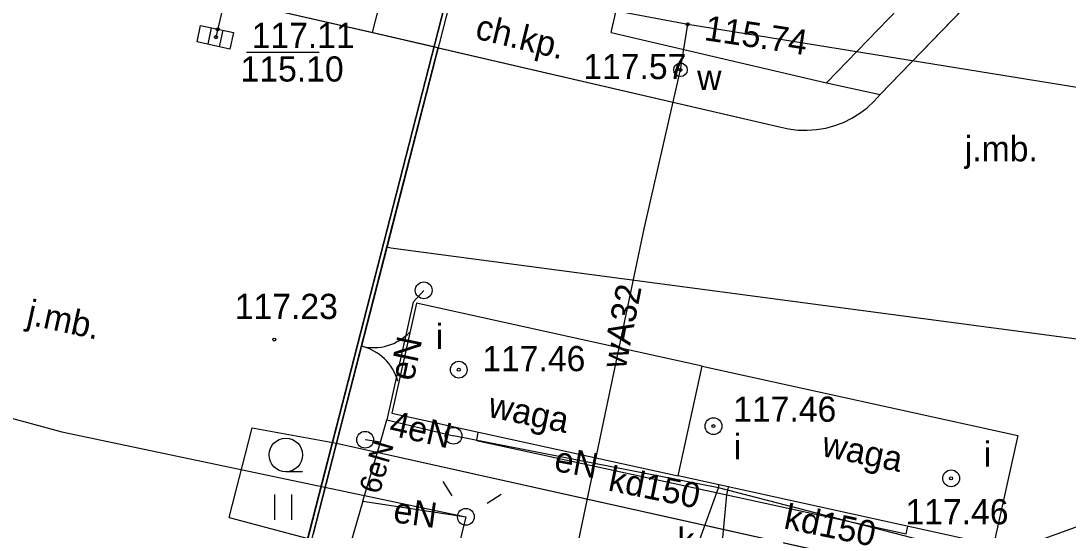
# Model space of a CAD drawing. Extents: x 6424617 to 6425697, y 5665845 to 5667190.
# Drawn here: x 6425390.51 to 6425421.67, y 5666316.36 to 5666331.53 of the extents above; entities that cross this region are included whole.
import ezdxf

# ---------------------------------------------------------------- set-up
doc = ezdxf.new("R2010")
doc.units = 0
for name, color, linetype in [('Warstwa 1', 7, 'Continuous'), ('Warstwa 12', 7, 'Continuous'), ('Warstwa 13', 7, 'Continuous'), ('Warstwa 14', 7, 'Continuous'), ('Warstwa 15', 7, 'Continuous'), ('Warstwa 2', 7, 'Continuous'), ('Warstwa 25', 7, 'Continuous'), ('Warstwa 3', 7, 'Continuous'), ('Warstwa 31', 7, 'Continuous'), ('Warstwa 32', 7, 'Continuous'), ('Warstwa 4', 7, 'Continuous'), ('Warstwa 5', 7, 'Continuous'), ('Warstwa 6', 7, 'Continuous'), ('Warstwa 8', 7, 'Continuous'), ('Warstwa 9', 7, 'Continuous')]:
    doc.layers.add(name, color=color, linetype=linetype)

msp = doc.modelspace()

# ---------------------------------------------------------------- linework, layer by layer
at = {"layer": 'Warstwa 1'}
msp.add_line((6425395.066, 5666300.59), (6425409.727, 5666357.777), dxfattribs=at)
msp.add_line((6425395.066, 5666300.59), (6425409.727, 5666357.777), dxfattribs=at)
at = {"layer": 'Warstwa 12'}
msp.add_line((6425400.216, 5666347.811), (6425396.307, 5666331.043), dxfattribs=at)
for points in [[(6425372.086, 5666347.268), (6425373.194, 5666346.946), (6425381.905, 5666344.561), (6425389.18, 5666342.374), (6425390.275, 5666342.01), (6425389.074, 5666338.625), (6425388.098, 5666335.616), (6425410.349, 5666331.428), (6425437.797, 5666326.979)], [(6425406.559, 5666313.472), (6425409.056, 5666325.333), (6425410.133, 5666330.07), (6425410.349, 5666331.428)], [(6425373.852, 5666323.898), (6425374.132, 5666323.633), (6425377.282, 5666322.745), (6425379.076, 5666322.264), (6425382.348, 5666321.544), (6425382.857, 5666321.448), (6425383.973, 5666321.135), (6425390.116, 5666319.721), (6425391.721, 5666319.291), (6425403.748, 5666316.757)], [(6425402.493, 5666323.502), (6425402.179, 5666323.146), (6425401.396, 5666319.645)], [(6425400.677, 5666317.223), (6425401.208, 5666318.977), (6425401.396, 5666319.645)], [(6425401.396, 5666319.645), (6425403.381, 5666319.171)], [(6425404.102, 5666319.283), (6425404.059, 5666319.033), (6425411.51, 5666317.413)], [(6425436.096, 5666319.395), (6425432.634, 5666319.209), (6425430.247, 5666319.478), (6425419.358, 5666315.528), (6425411.263, 5666317.616)], [(6425401.208, 5666318.977), (6425400.749, 5666319.053)], [(6425411.263, 5666317.616), (6425403.381, 5666319.171)], [(6425411.263, 5666317.616), (6425411.284, 5666317.716)], [(6425411.51, 5666317.413), (6425411.563, 5666317.642)], [(6425409.975, 5666313.431), (6425410.539, 5666315.615), (6425411.263, 5666317.616)], [(6425411.327, 5666315.465), (6425411.384, 5666316.024), (6425411.51, 5666317.413)], [(6425411.51, 5666317.413), (6425416.847, 5666316.249), (6425416.899, 5666316.477)], [(6425400.677, 5666317.223), (6425399.874, 5666314.453), (6425399.683, 5666313.555)], [(6425400.677, 5666317.223), (6425403.748, 5666316.757)], [(6425403.748, 5666316.757), (6425402.948, 5666313.516)]]:
    msp.add_lwpolyline(points, dxfattribs=at)
at = {"layer": 'Warstwa 14'}
msp.add_line((6425397.215, 5666330.596), (6425399.385, 5666330.596), dxfattribs=at)
for centre in [(6425410.349, 5666331.428), (6425396.307, 5666331.043), (6425396.362, 5666331.28), (6425410.133, 5666330.07), (6425403.535, 5666321.139), (6425411.115, 5666319.458), (6425418.187, 5666317.903)]:
    msp.add_circle(centre, 0.045, dxfattribs=at)
at = {"layer": 'Warstwa 2'}
for points in [[(6425409.889, 5666357.905), (6425401.391, 5666324.767)], [(6425399.88, 5666318.871), (6425399.205, 5666316.241)]]:
    msp.add_lwpolyline(points, dxfattribs=at)
for centre in [(6425402.493, 5666323.502), (6425400.749, 5666319.053), (6425403.381, 5666319.171), (6425403.748, 5666316.757)]:
    msp.add_circle(centre, 0.25, dxfattribs=at)
at = {"layer": 'Warstwa 25'}
msp.add_circle((6425398.045, 5666322.036), 0.045, dxfattribs=at)
at = {"layer": 'Warstwa 3'}
msp.add_lwpolyline([(6425401.391, 5666324.767), (6425399.88, 5666318.871)], dxfattribs=at)
for centre, start, end in [((6425400.996, 5666323.295), 256.3069, 316.3069), ((6425400.286, 5666320.381), 16.3069, 76.3069)]:
    msp.add_arc(centre, 1.5, start, end, dxfattribs=at)
at = {"layer": 'Warstwa 31'}
for points in [[(6425410.067, 5666317.98), (6425410.776, 5666321.242), (6425402.278, 5666323.125), (6425401.539, 5666319.843)], [(6425410.776, 5666321.242), (6425420.172, 5666319.179), (6425419.443, 5666315.917), (6425410.067, 5666317.98)]]:
    msp.add_lwpolyline(points, close=True, dxfattribs=at)
at = {"layer": 'Warstwa 4'}
for p, q in [((6425396.172, 5666331.321), (6425396.066, 5666330.833)), ((6425396.514, 5666331.247), (6425396.408, 5666330.759))]:
    msp.add_line(p, q, dxfattribs=at)
msp.add_lwpolyline([(6425395.854, 5666331.39), (6425396.832, 5666331.178), (6425396.726, 5666330.69), (6425395.748, 5666330.902)], close=True, dxfattribs=at)
for points in [[(6425403.342, 5666317.387), (6425403.071, 5666317.808)], [(6425404.378, 5666317.163), (6425404.799, 5666317.434)]]:
    msp.add_lwpolyline(points, dxfattribs=at)
for centre, radius in [((6425410.133, 5666330.07), 0.2), ((6425403.535, 5666321.139), 0.25), ((6425411.115, 5666319.458), 0.25), ((6425418.187, 5666317.903), 0.25)]:
    msp.add_circle(centre, radius, dxfattribs=at)
at = {"layer": 'Warstwa 5'}
for p, q in [((6425414.48, 5666329.68), (6425421.65, 5666337.1)), ((6425408.07, 5666331.18), (6425408.77, 5666334.2)), ((6425408.07, 5666331.18), (6425414.48, 5666329.68)), ((6425396.7, 5666316.732), (6425397.391, 5666319.41)), ((6425397.391, 5666319.41), (6425399.899, 5666318.946)), ((6425399.165, 5666316.083), (6425399.899, 5666318.946)), ((6425398.067, 5666316.672), (6425398.067, 5666317.422)), ((6425398.567, 5666316.672), (6425398.567, 5666317.422)), ((6425396.7, 5666316.732), (6425399.165, 5666316.083))]:
    msp.add_line(p, q, dxfattribs=at)
at = {"layer": 'Warstwa 6'}
msp.add_line((6425398.89, 5666318.1), (6425398.39, 5666318.1), dxfattribs=at)
msp.add_lwpolyline([(6425372.318, 5666314.174), (6425391.459, 5666309.994), (6425389.007, 5666299.923), (6425392.846, 5666298.986), (6425393.331, 5666301.001), (6425395.066, 5666300.59), (6425409.727, 5666357.777), (6425384.34, 5666363.943)], close=True, dxfattribs=at)
for points in [[(6425442.84, 5666349.471), (6425409.727, 5666357.777), (6425395.066, 5666300.59), (6425404.21, 5666298.38), (6425405.211, 5666295.977), (6425410.032, 5666305.93), (6425432.042, 5666301.313)], [(6425400.97, 5666331.18), (6425413.08, 5666328.37), (6425413.351, 5666328.31), (6425413.627, 5666328.276), (6425413.905, 5666328.268), (6425414.182, 5666328.288), (6425414.456, 5666328.335), (6425414.725, 5666328.407), (6425414.985, 5666328.505), (6425415.234, 5666328.628), (6425415.471, 5666328.775), (6425415.692, 5666328.943), (6425415.895, 5666329.132), (6425416.08, 5666329.34), (6425424.92, 5666338.49)], [(6425399.899, 5666318.946), (6425419.646, 5666314.555), (6425419.758, 5666314.504), (6425419.864, 5666314.442), (6425419.964, 5666314.372), (6425420.058, 5666314.292), (6425420.144, 5666314.204), (6425420.221, 5666314.109), (6425420.289, 5666314.007), (6425420.348, 5666313.899), (6425420.397, 5666313.786), (6425420.435, 5666313.669), (6425420.462, 5666313.549), (6425420.478, 5666313.428), (6425420.483, 5666313.305)]]:
    msp.add_lwpolyline(points, dxfattribs=at)
msp.add_circle((6425398.39, 5666318.6), 0.5, dxfattribs=at)
at = {"layer": 'Warstwa 8'}
for p, q in [((6425416.08, 5666329.34), (6425424.92, 5666338.49)), ((6425400.97, 5666331.18), (6425401.97, 5666335.12)), ((6425392.47, 5666333.13), (6425400.9, 5666331.2)), ((6425392.47, 5666333.13), (6425400.97, 5666331.18)), ((6425400.9, 5666331.2), (6425402.92, 5666330.731)), ((6425401.398, 5666324.796), (6425402.92, 5666330.731)), ((6425401.398, 5666324.796), (6425402.92, 5666330.728)), ((6425402.92, 5666330.728), (6425413.08, 5666328.37)), ((6425415.895, 5666329.132), (6425416.08, 5666329.34)), ((6425415.471, 5666328.775), (6425415.692, 5666328.943)), ((6425415.692, 5666328.943), (6425415.895, 5666329.132)), ((6425414.985, 5666328.505), (6425415.234, 5666328.628)), ((6425415.234, 5666328.628), (6425415.471, 5666328.775)), ((6425413.08, 5666328.37), (6425413.351, 5666328.31)), ((6425413.351, 5666328.31), (6425413.627, 5666328.276)), ((6425413.627, 5666328.276), (6425413.905, 5666328.268)), ((6425413.905, 5666328.268), (6425414.182, 5666328.288)), ((6425414.182, 5666328.288), (6425414.456, 5666328.335)), ((6425414.456, 5666328.335), (6425414.725, 5666328.407)), ((6425414.725, 5666328.407), (6425414.985, 5666328.505)), ((6425399.899, 5666318.946), (6425401.398, 5666324.796)), ((6425401.391, 5666324.767), (6425401.398, 5666324.796)), ((6425401.398, 5666324.796), (6425401.517, 5666324.766)), ((6425401.398, 5666324.796), (6425401.517, 5666324.766)), ((6425399.899, 5666318.946), (6425401.391, 5666324.767)), ((6425401.517, 5666324.766), (6425427.948, 5666321.263)), ((6425401.517, 5666324.766), (6425427.948, 5666321.263)), ((6425396.7, 5666316.732), (6425397.391, 5666319.41)), ((6425397.391, 5666319.41), (6425399.899, 5666318.946)), ((6425399.899, 5666318.946), (6425419.646, 5666314.555)), ((6425396.7, 5666316.732), (6425399.165, 5666316.083))]:
    msp.add_line(p, q, dxfattribs=at)
at = {"layer": 'Warstwa 9'}
for p, q in [((6425416.08, 5666329.34), (6425424.92, 5666338.49)), ((6425414.48, 5666329.68), (6425421.65, 5666337.1)), ((6425400.97, 5666331.18), (6425401.97, 5666335.12)), ((6425408.07, 5666331.18), (6425408.77, 5666334.2)), ((6425400.97, 5666331.18), (6425402.92, 5666330.731)), ((6425408.07, 5666331.18), (6425414.48, 5666329.68)), ((6425402.92, 5666330.731), (6425402.92, 5666330.728)), ((6425402.92, 5666330.728), (6425413.08, 5666328.37)), ((6425414.48, 5666329.68), (6425416.08, 5666329.34)), ((6425414.48, 5666329.68), (6425416.08, 5666329.34)), ((6425415.895, 5666329.132), (6425416.08, 5666329.34)), ((6425415.471, 5666328.775), (6425415.692, 5666328.943)), ((6425415.692, 5666328.943), (6425415.895, 5666329.132)), ((6425414.985, 5666328.505), (6425415.234, 5666328.628)), ((6425415.234, 5666328.628), (6425415.471, 5666328.775)), ((6425413.08, 5666328.37), (6425413.351, 5666328.31)), ((6425413.351, 5666328.31), (6425413.627, 5666328.276)), ((6425413.627, 5666328.276), (6425413.905, 5666328.268)), ((6425413.905, 5666328.268), (6425414.182, 5666328.288)), ((6425414.182, 5666328.288), (6425414.456, 5666328.335)), ((6425414.456, 5666328.335), (6425414.725, 5666328.407)), ((6425414.725, 5666328.407), (6425414.985, 5666328.505))]:
    msp.add_line(p, q, dxfattribs=at)

# ---------------------------------------------------------------- texts
at = {"layer": 'Warstwa 13'}
for s, height, rotation, p in [('wA32', 0.75, 78.8046, (6425408.496, 5666321.133)), ('eN', 0.75, 78.0941, (6425402.186, 5666320.776)), ('4eN', 0.75, 347.2583, (6425401.43, 5666319.198)), ('6eN', 0.64, 73.8371, (6425401.174, 5666317.405)), ('eN', 0.75, 349.5272, (6425406.343, 5666318.13)), ('kd150', 0.75, 348.4271, (6425407.95, 5666317.547)), ('eN', 0.75, 352.0596, (6425401.56, 5666316.599)), ('kd150', 0.75, 348.3813, (6425413.178, 5666316.417))]:
    msp.add_text(s, height=height, rotation=rotation, dxfattribs=at).set_placement(p)
at = {"layer": 'Warstwa 14'}
msp.add_text('115.74', height=0.75, rotation=351.481, dxfattribs=at).set_placement((6425410.815, 5666330.958))
msp.add_text('115.10', height=0.75, dxfattribs=at).set_placement((6425397.043, 5666329.721))
at = {"layer": 'Warstwa 15'}
for s, p in [('117.11', (6425397.372, 5666330.721)), ('117.57', (6425407.241, 5666329.793)), ('117.46', (6425404.235, 5666321.095)), ('117.46', (6425411.702, 5666319.59)), ('117.46', (6425416.828, 5666316.533))]:
    msp.add_text(s, height=0.75, dxfattribs=at).set_placement(p)
at = {"layer": 'Warstwa 25'}
msp.add_text('117.23', height=0.75, dxfattribs=at).set_placement((6425396.871, 5666322.649))
at = {"layer": 'Warstwa 32'}
for rotation, p in [(348.1979, (6425404.374, 5666319.741)), (348.3068, (6425414.304, 5666318.576))]:
    msp.add_text('waga', height=0.75, rotation=rotation, dxfattribs=at).set_placement(p)
at = {"layer": 'Warstwa 5'}
for s, p in [('w', (6425410.629, 5666329.469)), ('i', (6425402.848, 5666321.754)), ('i', (6425411.72, 5666318.474)), ('i', (6425419.161, 5666318.246)), ('k', (6425410.046, 5666315.687))]:
    msp.add_text(s, height=0.75, dxfattribs=at).set_placement(p)
at = {"layer": 'Warstwa 8'}
msp.add_text('j.mb.', height=0.75, dxfattribs=at).set_placement((6425418.593, 5666327.346))
msp.add_text('j.mb.', height=0.75, rotation=347.5447, dxfattribs=at).set_placement((6425390.646, 5666322.5))
at = {"layer": 'Warstwa 9'}
msp.add_text('ch.kp.', height=0.75, rotation=346.29, dxfattribs=at).set_placement((6425403.99, 5666331.011))

doc.saveas('drawing.dxf')
